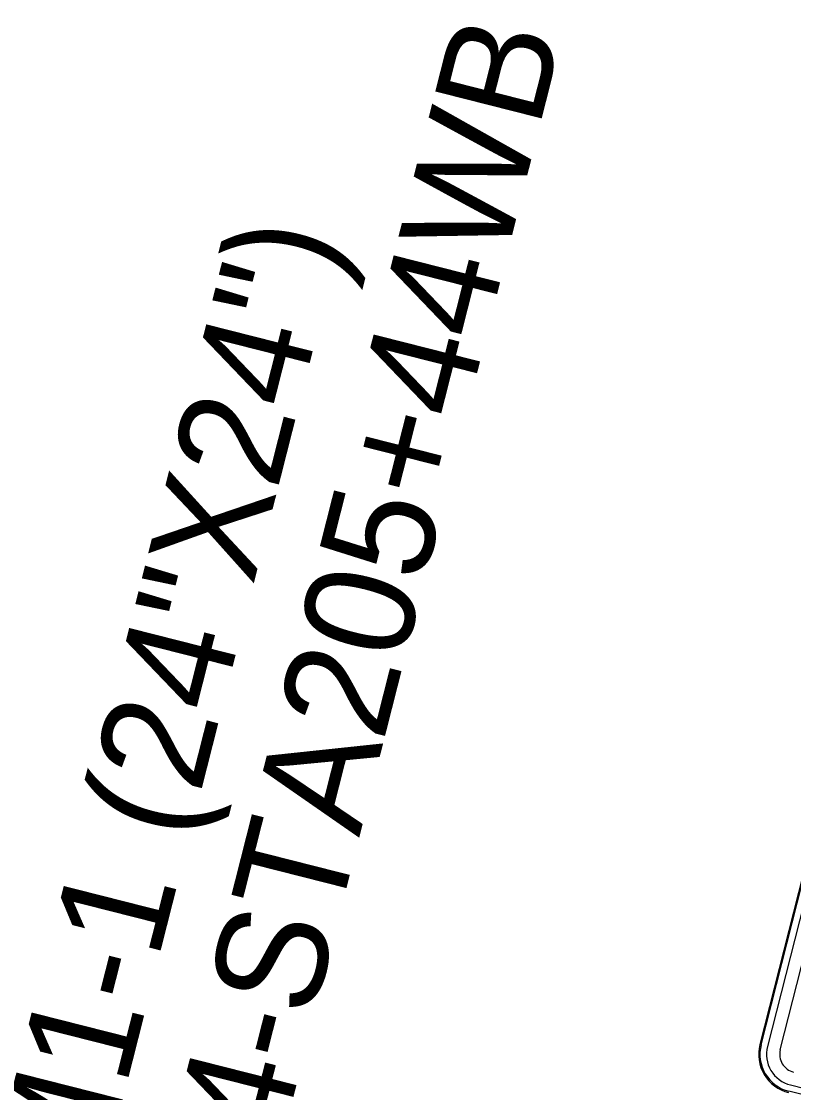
# Model space of a CAD drawing. Extents: x 670257 to 671518, y 737783 to 738188.
# Drawn here: x 670269.109 to 670270.867, y 738137.172 to 738139.611 of the extents above; entities that cross this region are included whole.
import ezdxf

# ---------------------------------------------------------------- set-up
doc = ezdxf.new("R2010")
doc.units = 0
doc.layers.add('R_SIGN_ANNOT', color=7, linetype='Continuous')
doc.layers.add('R_SIGN_HWY102', color=7, linetype='Continuous')

msp = doc.modelspace()

# ---------------------------------------------------------------- linework, layer by layer
at = {"layer": 'R_SIGN_HWY102'}
for p, q in [((670271.029, 738138.2227), (670270.7901, 738137.2809)), ((670271.029, 738138.2227), (670270.7901, 738137.2809)), ((670270.793, 738137.2802), (670271.0319, 738138.2219)), ((670271.0464, 738138.2183), (670270.8075, 738137.2765)), ((670270.8366, 738137.2691), (670271.0755, 738138.2109)), ((670270.7901, 738137.2809), (670270.7901, 738137.2809)), ((670270.7901, 738137.2809), (670270.7901, 738137.2809)), ((670270.793, 738137.2802), (670270.793, 738137.2802)), ((670270.8075, 738137.2765), (670270.8075, 738137.2765)), ((670270.8366, 738137.2691), (670270.8366, 738137.2691)), ((670270.8669, 738137.2181), (670270.8669, 738137.2181)), ((670271.2395, 738137.0772), (670270.8559, 738137.1745)), ((670270.8559, 738137.1745), (670270.8559, 738137.1745)), ((670270.8596, 738137.189), (670270.8596, 738137.189)), ((670270.8596, 738137.189), (670271.2432, 738137.0917))]:
    msp.add_line(p, q, dxfattribs=at)
for major_axis in [(0.0221, 0.0872), (0.0221, 0.0872), (0.0214, 0.0843), (0.0177, 0.0698), (0.0103, 0.0407)]:
    msp.add_ellipse((670270.8773, 738137.2588), major_axis=major_axis, ratio=0.999584, start_param=1.570796, end_param=3.141593, dxfattribs=at)

# ---------------------------------------------------------------- texts
at = {"layer": 'R_SIGN_ANNOT'}
for s, p in [('SS-072-04-STA205+44WB', (670269.3525, 738135.6802)), ('M1-1 (24"X24")', (670269.2781, 738136.9125))]:
    msp.add_text(s, height=0.25, rotation=75.7686, dxfattribs=at).set_placement(p)

doc.saveas('drawing.dxf')
